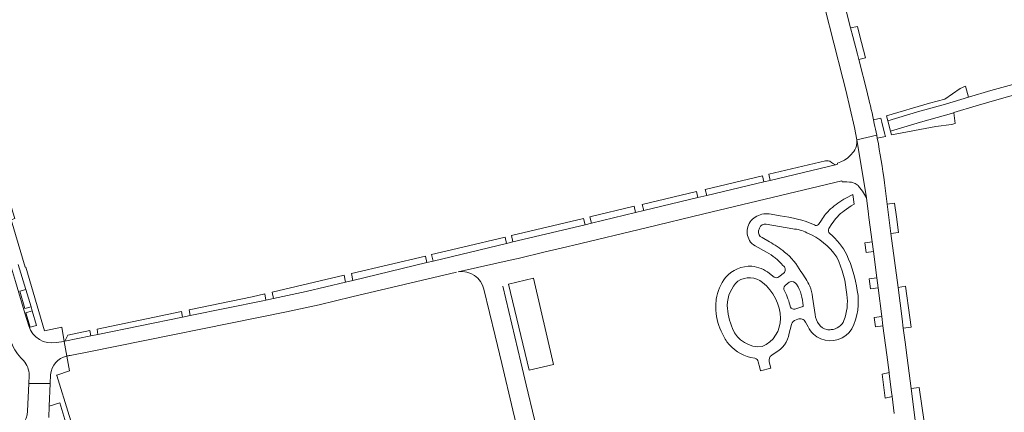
# Model space of a CAD drawing. Header units: metres. Extents: x 166325 to 190320, y 381923 to 404576.
# Tile 469 of 656: x 169383 to 169647, y 392300 to 392405. Entities that reach past the tile are written whole.
import ezdxf

# ---------------------------------------------------------------- set-up
doc = ezdxf.new("R2010")
doc.units = ezdxf.units.M
for name, color, linetype, lineweight in [('B-WE-VH-VERHARDING_ASFALT-GV', 8, 'Continuous', 18), ('B-WE-VH-VERHARDING_BETONSTRAATSTEEN-GV', 8, 'Continuous', 18), ('B-WE-VH-VERHARDING_STRAATBAKSTEEN-GV', 8, 'Continuous', 18)]:
    doc.layers.add(name, color=color, linetype=linetype, lineweight=lineweight)

msp = doc.modelspace()

# ---------------------------------------------------------------- linework, layer by layer
at = {"layer": 'B-WE-VH-VERHARDING_ASFALT-GV'}
for points in [[(169604.627, 392357.621, 0.0447811), (169600.578, 392354.737)], [(169600.578, 392354.737, 0.0726436), (169598.102, 392351.707)], [(169600.891, 392350.705, -0.0841426), (169604.2, 392354.216)], [(169580.726, 392352.755, 0.4323224), (169578.784, 392346.288)], [(169584.562, 392353.324, 0.1790964), (169580.726, 392352.755)], [(169596.224, 392350.456, 0.0758577), (169587.03, 392352.833)], [(169582.16, 392347.065, -0.3655423), (169581.176, 392348.872)], [(169581.472, 392349.595, -0.3612306), (169583.292, 392350.601)], [(169590.4, 392349.365, -0.1016022), (169594.217, 392348.328)], [(169597.292, 392350.57, -0.4291495), (169596.224, 392350.456)], [(169600.357, 392348.105, -0.3735542), (169600.116, 392349.434)], [(169578.784, 392346.288, 0.1718078), (169580.307, 392344.853)], [(169594.217, 392348.328, -0.144838), (169602.224, 392341.785)], [(169604.923, 392342.387, 0.1026591), (169600.357, 392348.105)], [(169588.203, 392343.147, 0.039203), (169584.119, 392345.925)], [(169583.318, 392343.127, -0.0969999), (169587.778, 392339.55)], [(169592.608, 392337.923, 0.0950708), (169588.203, 392343.147)], [(169602.224, 392341.785, -0.0931418), (169604.92, 392331.739)], [(169607.736, 392332.856, 0.0692362), (169604.923, 392342.387)], [(169579.394, 392339.326, 0.2389535), (169572.362, 392336.309)], [(169584.198, 392337.438, 0.1377898), (169579.394, 392339.326)], [(169587.778, 392339.55, -0.4203044), (169588.172, 392337.694)], [(169572.362, 392336.309, 0.1316486), (169569.853, 392330.497)], [(169575.67, 392335.361, -0.3301935), (169582.309, 392334.997)], [(169586.671, 392336.502, -0.2806389), (169585.367, 392336.414)], [(169595.012, 392333.999, 0.0327994), (169592.608, 392337.923)], [(169572.802, 392328.849, -0.1983452), (169575.67, 392335.361)], [(169582.309, 392334.997, -0.2223767), (169587.086, 392325.354)], [(169588.212, 392332.759, -0.4027516), (169588.356, 392334.133)], [(169589.476, 392335.081, -0.3795195), (169591.438, 392334.515)], [(169591.438, 392334.515, -0.1325007), (169593.179, 392328.743)], [(169595.743, 392331.07, 0.0698163), (169595.012, 392333.999)], [(169569.853, 392330.497, 0.043495), (169569.73, 392328.354)], [(169589.794, 392328.4, 0.0516245), (169588.212, 392332.759)], [(169604.92, 392331.739, -0.1318875), (169604.162, 392324.808)], [(169606.276, 392322.528, 0.1655193), (169607.736, 392332.856)], [(169569.73, 392328.354, 0.1001753), (169571.138, 392321.921)], [(169574.195, 392322.604, -0.0797246), (169572.802, 392328.849)], [(169590.986, 392327.867, -0.3510868), (169589.794, 392328.4)], [(169593.179, 392328.743, -0.5259584), (169592.847, 392328.463)], [(169587.086, 392325.354, -0.3043184), (169582.228, 392317.788)], [(169591.757, 392325.104, -0.4204517), (169593.826, 392324.374)], [(169597.463, 392323.751, -0.1080218), (169596.397, 392326.372)], [(169582.228, 392317.788, -0.332906), (169574.195, 392322.604)], [(169589.937, 392323.359, -0.1603555), (169590.865, 392324.769)], [(169594.583, 392323.077, 0.2061629), (169597.95, 392319.866)], [(169599.574, 392322.336, -0.1845442), (169597.463, 392323.751)], [(169597.95, 392319.866, 0.3599104), (169606.276, 392322.528)], [(169604.162, 392324.808, -0.2927019), (169600.697, 392322.345)], [(169571.138, 392321.921, 0.0491207), (169572.737, 392319.086)], [(169585.707, 392316.087, 0.2267609), (169589.436, 392321.353)], [(169600.697, 392322.345, -0.0525), (169599.574, 392322.336)], [(169572.737, 392319.086, 0.1735537), (169579.092, 392314.836)], [(169580.179, 392314.659, -0.3261696), (169581.146, 392313.661)], [(169584.096, 392313.677, -0.3440108), (169584.773, 392315.495)]]:
    msp.add_lwpolyline(points, format="xyb", dxfattribs=at)
at = {"layer": 'B-WE-VH-VERHARDING_ASFALT-GV', "flags": 128}
for points in [[(169604.2, 392354.216), (169606.051, 392355.533), (169606.916, 392355.966), (169606.542, 392358.597), (169604.627, 392357.621)], [(169587.03, 392352.833), (169584.562, 392353.324)], [(169598.102, 392351.707), (169597.292, 392350.57)], [(169581.176, 392348.872), (169581.472, 392349.595)], [(169583.292, 392350.601), (169590.4, 392349.365)], [(169600.116, 392349.434), (169600.891, 392350.705)], [(169584.119, 392345.925), (169582.16, 392347.065)], [(169580.307, 392344.853), (169583.318, 392343.127)], [(169585.367, 392336.414), (169584.198, 392337.438)], [(169588.172, 392337.694), (169586.671, 392336.502)], [(169588.356, 392334.133), (169589.476, 392335.081)], [(169596.397, 392326.372), (169595.743, 392331.07)], [(169592.847, 392328.463), (169590.986, 392327.867)], [(169590.865, 392324.769), (169591.757, 392325.104)], [(169589.436, 392321.353), (169589.937, 392323.359)], [(169593.826, 392324.374), (169594.583, 392323.077)], [(169579.092, 392314.836), (169580.179, 392314.659)], [(169584.773, 392315.495), (169585.707, 392316.087)], [(169581.146, 392313.661), (169581.556, 392312.056), (169581.765, 392311.304), (169584.554, 392311.981), (169584.379, 392312.636), (169584.346, 392312.74), (169584.096, 392313.677)]]:
    msp.add_lwpolyline(points, dxfattribs=at)
at = {"layer": 'B-WE-VH-VERHARDING_BETONSTRAATSTEEN-GV', "flags": 128}
for points in [[(169631.456, 392382.809), (169637.634, 392384.709), (169636.786, 392387.628), (169635.345, 392386.991), (169631.256, 392384.175), (169631.234, 392384.169), (169627.165, 392383.101), (169615.619, 392379.693), (169615.966, 392378.334), (169623.919, 392380.719)], [(169634.065, 392377.601), (169633.649, 392380.523), (169624.691, 392378.026), (169616.675, 392375.536), (169616.888, 392374.606), (169628.856, 392376.846), (169633.02, 392377.395)], [(169601.85, 392366.574), (169601.384, 392366.807), (169600.776, 392367.178), (169600.328, 392367.496), (169599.922, 392367.659), (169599.226, 392367.604), (169583.95, 392363.996), (169584.342, 392362.384)], [(169582.673, 392361.985), (169582.296, 392363.605), (169566.888, 392359.965), (169567.288, 392358.303)], [(169564.923, 392357.737), (169564.564, 392359.413), (169549.956, 392355.932), (169550.365, 392354.253)], [(169548.199, 392353.735), (169547.79, 392355.416), (169535.906, 392352.584), (169536.307, 392350.889)], [(169534.6, 392350.481), (169534.212, 392352.18), (169514.844, 392347.564), (169515.249, 392345.85)], [(169513.462, 392345.422), (169513.112, 392347.152), (169501.783, 392344.452), (169493.393, 392342.476), (169493.782, 392340.713)], [(169492.125, 392340.316), (169491.715, 392342.081), (169471.823, 392337.395), (169472.236, 392335.556)], [(169470.233, 392335.081), (169469.877, 392336.937), (169450.558, 392332.387), (169450.9, 392330.71), (169459.678, 392332.592)], [(169519.56, 392311.483), (169526.132, 392313.01), (169520.76, 392336.133), (169514.042, 392334.572)], [(169384.367, 392333.114), (169382.755, 392332.618), (169384.113, 392328.051), (169385.772, 392328.493)], [(169448.012, 392330.091), (169448.829, 392330.266), (169448.55, 392331.914), (169445.192, 392331.123), (169428.248, 392327.606), (169428.551, 392326.108)], [(169426.497, 392325.687), (169426.212, 392327.183), (169403.555, 392322.481), (169403.744, 392321.031)], [(169401.823, 392320.637), (169401.589, 392322.073), (169395.617, 392320.833), (169394.859, 392319.212)], [(169616.304, 392310.461), (169616.261, 392310.796), (169614.421, 392310.387), (169615.232, 392303.96), (169617.085, 392304.427), (169616.943, 392305.523)]]:
    msp.add_lwpolyline(points, close=True, dxfattribs=at)
for points in [[(169392.557, 392318.888), (169394.703, 392319.19), (169394.007, 392322.993), (169389.36, 392322.06), (169384.361, 392339.096), (169384.231, 392339.058), (169380.469, 392351.823), (169381.423, 392352.104), (169380.919, 392353.869), (169379.121, 392360.171), (169377.352, 392366.37), (169376.021, 392370.978), (169374.369, 392370.499), (169371.532, 392380.28)], [(169500.552, 392337.839), (169515.264, 392341.115), (169516.632, 392341.395), (169523.866, 392343.163), (169529.669, 392344.552), (169530.032, 392344.639), (169531.619, 392345.019), (169551.067, 392349.675), (169566.552, 392353.383), (169603.591, 392362.251), (169603.681, 392361.991), (169604.956, 392362.022), (169605.63, 392361.936), (169606.221, 392361.86), (169607.137, 392361.549), (169607.941, 392361.01), (169608.107, 392360.797), (169609.165, 392359.438), (169610.191, 392357.73), (169607.869, 392371.701), (169607.585, 392373.291), (169607.623, 392372.451), (169607.495, 392371.62), (169607.315, 392371.078), (169607.065, 392370.564)], [(169385.175, 392323.344), (169384.144, 392326.758), (169381.567, 392335.293), (169377.821, 392347.748), (169371.078, 392370.234)], [(169604.264, 392367.78), (169603.358, 392367.32), (169602.401, 392366.98), (169602.461, 392366.72), (169601.85, 392366.574), (169584.342, 392362.384), (169582.673, 392361.985), (169567.288, 392358.303)], [(169567.288, 392358.303), (169564.923, 392357.737), (169550.365, 392354.253), (169548.199, 392353.735), (169536.307, 392350.889), (169534.6, 392350.481), (169515.249, 392345.85), (169513.462, 392345.422), (169493.782, 392340.713), (169492.125, 392340.316), (169472.236, 392335.556), (169470.233, 392335.081), (169459.678, 392332.592), (169450.9, 392330.71), (169448.829, 392330.266), (169448.012, 392330.091), (169428.551, 392326.108), (169426.497, 392325.687), (169403.744, 392321.031), (169401.823, 392320.637), (169394.859, 392319.212), (169394.703, 392319.19), (169395.387, 392315.252)], [(169381.567, 392335.293), (169384.144, 392326.758), (169384.403, 392326.846), (169386.051, 392327.351), (169385.772, 392328.493), (169384.113, 392328.051), (169382.755, 392332.618), (169384.367, 392333.114), (169382.347, 392339.788)], [(169382.347, 392339.788), (169384.367, 392333.114), (169385.772, 392328.493), (169386.051, 392327.351), (169387.239, 392323.469), (169385.576, 392322.966), (169384.403, 392326.846), (169384.144, 392326.758), (169385.175, 392323.344)], [(169396.266, 392315.373), (169401.256, 392316.368), (169454.4, 392327.08), (169463.207, 392329.019), (169471.978, 392331.118), (169500.034, 392337.733)], [(169395.387, 392315.252), (169394.703, 392319.19), (169392.557, 392318.888)], [(169383.724, 392314.076), (169383.037, 392314.806)], [(169384.823, 392300.467), (169385.152, 392307.92), (169385.247, 392310.071)], [(169385.247, 392310.071), (169385.152, 392307.92), (169390.932, 392307.92), (169391.036, 392310.259)]]:
    msp.add_lwpolyline(points, dxfattribs=at)
at = {"layer": 'B-WE-VH-VERHARDING_BETONSTRAATSTEEN-GV'}
for points in [[(169607.065, 392370.564, -0.1136969), (169604.264, 392367.78)], [(169385.175, 392323.344, 0.384701), (169392.557, 392318.888)], [(169380.315, 392319.423, 0.1252117), (169383.037, 392314.806)], [(169391.036, 392310.259, -0.3298391), (169395.387, 392315.252)], [(169395.387, 392315.252, -0.039846), (169396.266, 392315.373)], [(169383.724, 392314.076, -0.1924935), (169385.247, 392310.071)], [(169380.276, 392294.964, 0.3367173), (169384.823, 392300.467)]]:
    msp.add_lwpolyline(points, format="xyb", dxfattribs=at)
at = {"layer": 'B-WE-VH-VERHARDING_STRAATBAKSTEEN-GV', "flags": 128}
for points in [[(169610.363, 392386.021), (169608.13, 392394.757), (169607.752, 392396.236), (169606.548, 392400.95), (169605.957, 392403.263), (169601.604, 392420.294), (169601.248, 392421.688), (169599.918, 392426.89), (169599.479, 392428.608), (169595.745, 392443.216)], [(169599.033, 392408.675), (169603.888, 392389.674), (169604.628, 392386.575), (169607.011, 392376.59), (169607.585, 392373.291), (169612.957, 392374.494)], [(169614.3, 392378.022), (169614.038, 392379.052), (169612.108, 392378.623), (169612.316, 392377.65)], [(169612.316, 392377.65), (169612.108, 392378.623)], [(169612.957, 392374.494), (169613.117, 392373.665), (169615.321, 392374.135), (169615.064, 392375.036), (169614.3, 392378.022)], [(169613.117, 392373.665), (169612.957, 392374.494), (169607.585, 392373.291), (169607.869, 392371.701), (169610.191, 392357.73), (169610.757, 392353.353), (169610.873, 392352.455), (169611.728, 392345.849), (169612.058, 392343.29), (169612.968, 392336.255), (169613.321, 392333.525), (169614.311, 392325.875), (169614.637, 392323.353), (169615.641, 392315.588), (169616.261, 392310.796), (169616.304, 392310.461), (169616.943, 392305.523), (169617.085, 392304.427), (169617.674, 392299.874)], [(169620.865, 392316.813), (169620.671, 392318.31), (169620.099, 392322.708), (169619.766, 392325.27), (169618.679, 392333.636), (169616.794, 392348.139), (169615.777, 392355.965), (169615.028, 392361.732)], [(169515.264, 392341.115), (169500.552, 392337.839)], [(169507.446, 392333.197), (169510.43, 392320.71), (169512.209, 392313.265), (169515.192, 392300.779), (169516.809, 392294.011), (169520.036, 392280.505), (169521.481, 392274.457), (169524.568, 392261.537), (169526.02, 392255.458), (169529.341, 392241.561), (169530.786, 392235.515), (169533.842, 392222.725), (169535.479, 392215.872), (169538.848, 392201.771), (169539.593, 392198.654), (169539.77, 392197.942), (169543.198, 392184.155), (169547.064, 392169.724), (169551.439, 392153.716), (169556.448, 392155.141), (169551.179, 392173.752)], [(169551.179, 392173.752), (169551.161, 392173.817), (169547.074, 392189.209), (169540.24, 392217.451), (169538.793, 392223.449), (169524.316, 392284.37), (169523.235, 392288.917), (169518.801, 392307.576), (169517.376, 392313.571), (169512.519, 392334.012)], [(169414.052, 392238.183), (169413.308, 392243.79), (169410.912, 392255.551), (169410.811, 392256.046), (169410.314, 392258.488), (169406.299, 392270.373), (169405.1, 392273.891), (169399.18, 392288.42), (169399.409, 392288.501), (169396.02, 392299.335), (169392.669, 392310.046), (169392.656, 392310.088), (169392.72, 392310.11), (169396.09, 392311.28), (169395.387, 392315.252)], [(169623.394, 392297.362), (169622.198, 392306.563), (169620.865, 392316.813)], [(169391.036, 392310.259), (169390.932, 392307.92), (169390.662, 392301.821), (169393.468, 392302.736), (169395.426, 392296.412), (169395.56, 392295.979), (169395.865, 392295.005), (169396.305, 392293.596), (169396.515, 392292.924), (169398.205, 392287.519), (169396.306, 392286.972), (169396.637, 392285.858), (169396.753, 392285.467), (169397.081, 392285.579), (169398.703, 392286.07), (169400.072, 392281.428), (169400.952, 392278.553), (169402.306, 392273.922), (169404.733, 392265.708), (169406.178, 392261.066), (169409.198, 392250.725), (169410.467, 392246.101), (169408.858, 392245.69), (169408.502, 392245.593)], [(169390.525, 392298.809), (169390.662, 392301.821), (169390.932, 392307.92), (169385.152, 392307.92), (169384.823, 392300.467)]]:
    msp.add_lwpolyline(points, dxfattribs=at)
for points in [[(169608.347, 392401.41), (169607.767, 392403.689), (169605.957, 392403.263), (169606.548, 392400.95), (169607.752, 392396.236), (169608.13, 392394.757), (169609.921, 392395.224)], [(169671.731, 392394.349), (169658.005, 392390.445), (169643.639, 392386.454), (169637.634, 392384.709), (169631.456, 392382.809), (169623.919, 392380.719), (169615.966, 392378.334), (169616.675, 392375.536), (169624.691, 392378.026), (169633.649, 392380.523), (169633.64, 392380.585), (169639.701, 392382.378), (169646.445, 392384.374), (169678.863, 392393.244), (169682.187, 392394.18), (169692.016, 392396.88), (169691.512, 392399.117), (169680.365, 392395.772), (169680.154, 392396.476)], [(169618.267, 392352.625), (169617.769, 392356.223), (169615.777, 392355.965), (169616.794, 392348.139), (169618.806, 392348.413)], [(169611.728, 392345.849), (169609.807, 392345.601), (169610.137, 392343.043), (169612.058, 392343.29)], [(169612.968, 392336.255), (169610.925, 392335.991), (169611.277, 392333.262), (169613.321, 392333.525)], [(169620.724, 392333.972), (169618.679, 392333.636), (169619.766, 392325.27), (169620.099, 392322.708), (169622.183, 392322.985), (169621.833, 392325.617)], [(169614.311, 392325.875), (169612.279, 392325.613), (169612.604, 392323.091), (169614.637, 392323.353)], [(169624.368, 392306.852), (169622.198, 392306.563), (169623.394, 392297.362), (169625.674, 392297.586)]]:
    msp.add_lwpolyline(points, close=True, dxfattribs=at)
at = {"layer": 'B-WE-VH-VERHARDING_STRAATBAKSTEEN-GV'}
for points in [[(169612.108, 392378.623, 0.0093185), (169610.363, 392386.021)], [(169612.316, 392377.65, -0.0040796), (169612.957, 392374.494)], [(169615.028, 392361.732, 0.0148414), (169613.117, 392373.665)], [(169500.552, 392337.839, -0.3876397), (169507.446, 392333.197)]]:
    msp.add_lwpolyline(points, format="xyb", dxfattribs=at)

doc.saveas('drawing.dxf')
